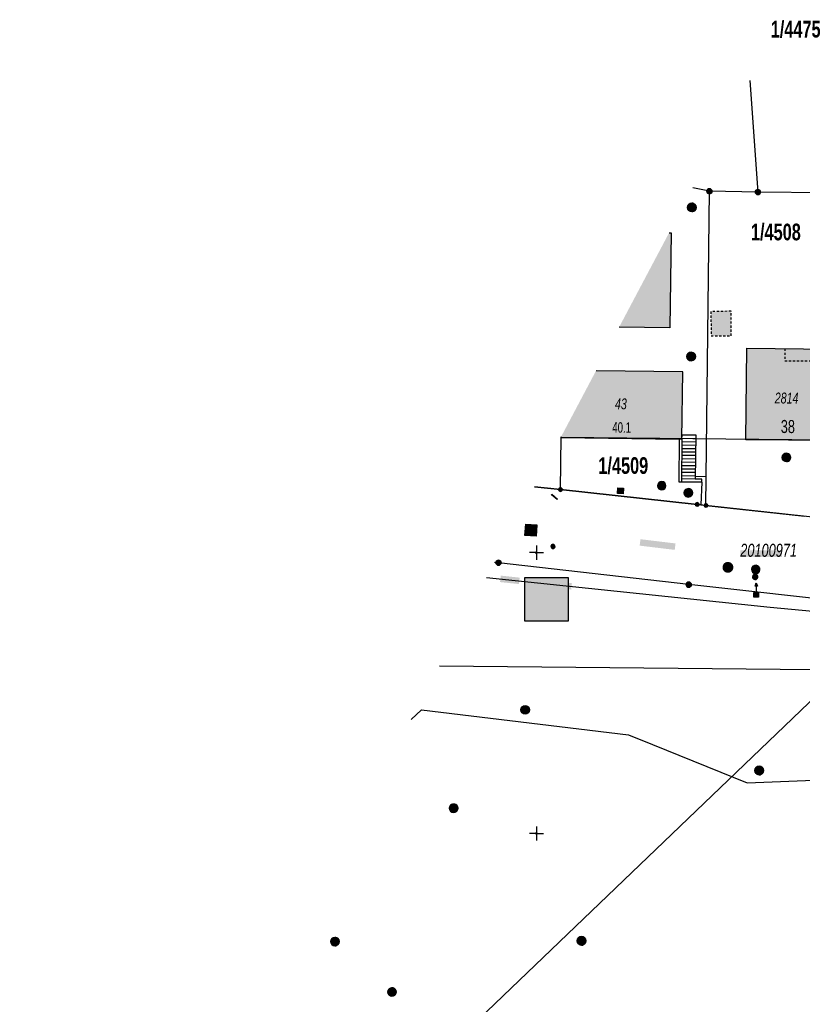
# Model space of a CAD drawing. Header units: metres. Extents: x 2695560 to 2696939, y 1260491 to 1262050.
# Tile 572 of 656: x 2695680 to 2695750, y 1261235 to 1261322. Entities that reach past the tile are written whole.
import ezdxf

# ---------------------------------------------------------------- set-up
doc = ezdxf.new("R2010")
doc.units = ezdxf.units.M
doc.linetypes.add('AUSGEZOGEN', pattern=[0])
doc.linetypes.add('VERDECKT2_S2', pattern=[0.36, 0.2, -0.16])
for name, color, linetype in [('XR$1$AV_Flächen (EO)', 7, 'AUSGEZOGEN'), ('XR$1$AV_Gebäudeflächen (BB)', 7, 'AUSGEZOGEN'), ('XR$1$AV_Gebäudeflächen (EO)', 7, 'AUSGEZOGEN'), ('XR$1$AV_Gebäudeflächen ut.', 7, 'AUSGEZOGEN'), ('XR$1$AV_Grenzpunkte', 7, 'AUSGEZOGEN'), ('XR$1$AV_Grundstück-Nr.', 7, 'AUSGEZOGEN'), ('XR$1$AV_Haus-Nr.', 7, 'AUSGEZOGEN'), ('XR$1$AV_Koordinatennetzpunkte', 7, 'AUSGEZOGEN'), ('XR$1$AV_Lagefixpunkt-Nr.', 7, 'AUSGEZOGEN'), ('XR$1$AV_Lagefixpunkte', 7, 'AUSGEZOGEN'), ('XR$1$AV_Linien (BB)', 7, 'AUSGEZOGEN'), ('XR$1$AV_Linien (EO)', 7, 'AUSGEZOGEN'), ('XR$1$AV_Linien (RL)', 7, 'AUSGEZOGEN'), ('XR$1$AV_Signalpunkte (RL)', 7, 'AUSGEZOGEN'), ('XR$1$AV_Versicherung-Nr.', 7, 'AUSGEZOGEN'), ('XR$1$AW_LK_Einlaufschacht alt', 24, 'AUSGEZOGEN'), ('XR$1$AW_LK_Schachtdeckel', 24, 'AUSGEZOGEN'), ('XR$1$Liegenschaftsgrenzen', 7, 'AUSGEZOGEN'), ('XR$1$PFAV', 255, 'AUSGEZOGEN'), ('XR$1$PFAW', 255, 'AUSGEZOGEN'), ('XR$1$PFWA', 255, 'AUSGEZOGEN'), ('XR$1$RP_Abstandslinie', 7, 'AUSGEZOGEN'), ('XR$1$WA_LK_Absperrarmatur', 171, 'AUSGEZOGEN'), ('XR$1$WA_LK_Hydrant', 171, 'AUSGEZOGEN'), ('XR$1$WA_LK_Piezometer', 171, 'AUSGEZOGEN'), ('XR$1$WA_LK_Rohrleitungsteil', 171, 'AUSGEZOGEN')]:
    doc.layers.add(name, color=color, linetype=linetype)
doc.styles.add('ARIAL', font='arial.ttf')

# ---------------------------------------------------------------- blocks, each defined once
blk = doc.blocks.new('COMPLEXOBJECT_612')
at = {"layer": 'XR$1$AV_Linien (BB)', "color": 7, "linetype": 'AUSGEZOGEN', "transparency": 33554687}
for p, q in [((5774.874, 11254.064), (5818.92, 11208.034)), ((5817.906, 11207.141), (5799.836, 11226.03)), ((5818.957, 11207.459), (5818.555, 11207.08))]:
    blk.add_line(p, q, dxfattribs=at)
blk.add_lwpolyline([(5686.237, 11172.151), (5729.039, 11213.077), (5771.648, 11253.966)], dxfattribs=at)
for centre, radius, start, end in [((5773.311, 11252.306), 2.349, 93.11377, 135.04649), ((5773.314, 11252.303), 2.353, 48.46277, 93.18973), ((5791.708, 11218.015), 11.433, 105.87436, 117.97565), ((5791.696, 11218.051), 11.395, 93.71727, 105.8637), ((5791.697, 11218.042), 11.404, 69.08991, 93.72043), ((5791.695, 11218.038), 11.408, 44.46829, 69.08596), ((5818.509, 11207.721), 0.516, 2.27837, 37.27769), ((5818.499, 11207.719), 0.527, 330.45392, 2.52399), ((5818.27, 11207.526), 0.53, 226.55873, 268.43421), ((5818.272, 11207.512), 0.516, 268.19216, 303.19181), ((5688.372, 11170.009), 3.024, 134.89412, 176.78812), ((5688.532, 11170.032), 3.183, 177.37865, 217.13042)]:
    blk.add_arc(centre, radius, start, end, dxfattribs=at)
blk = doc.blocks.new('BWAV16')
at = {"true_color": 0x000000, "transparency": 33554687}
blk.add_hatch(color=18, dxfattribs=at).paths.add_polyline_path([(-0.082, 0.59), (0.081, 0.59), (0, 0.835)])
at = {"layer": 'XR$1$PFAV', "transparency": 33554687}
blk.add_hatch(color=7, dxfattribs=at).paths.add_polyline_path([(-0.165, -0.165), (0.165, -0.165), (0.165, 0.165), (-0.165, 0.165)])
at = {"color": 7, "transparency": 33554687}
blk.add_line((0, 0.654), (0, 0.165), dxfattribs=at)
for points in [[(-0.082, 0.59), (0, 0.835), (0.081, 0.59), (-0.082, 0.59)], [(0.165, -0.165), (-0.165, -0.165), (-0.165, 0.165), (0.165, 0.165), (0.165, -0.165)]]:
    blk.add_lwpolyline(points, close=True, dxfattribs=at)
at = {"layer": 'XR$1$PFAV', "transparency": 33554687}
blk.add_lwpolyline([(-0.165, 0.165), (0.165, 0.165), (0.165, -0.165), (-0.165, -0.165), (-0.165, 0.165)], close=True, dxfattribs=at)
blk = doc.blocks.new('BWAV1')
at = {"layer": 'XR$1$PFAV', "transparency": 33554687}
blk.add_hatch(color=7, dxfattribs=at).paths.add_polyline_path([(0.67, 0), (0.66, 0.13), (0.62, 0.26), (0.55, 0.38), (0.46, 0.49), (0.35, 0.57), (0.23, 0.63), (0.1, 0.66), (-0.03, 0.67), (-0.17, 0.65), (-0.3, 0.6), (-0.41, 0.53), (-0.51, 0.44), (-0.59, 0.33), (-0.64, 0.2), (-0.67, 0.07), (-0.67, -0.07), (-0.64, -0.2), (-0.59, -0.33), (-0.51, -0.44), (-0.41, -0.53), (-0.3, -0.6), (-0.17, -0.65), (-0.03, -0.67), (0.1, -0.66), (0.23, -0.63), (0.35, -0.57), (0.46, -0.49), (0.55, -0.38), (0.62, -0.26), (0.66, -0.13)])
at = {"color": 7, "transparency": 33554687}
for radius, start, end in [(0.5, 91.1948, 268.8052), (0.326, 91.1948, 268.8052), (0.5, 268.8052, 91.1948), (0.326, 268.8052, 91.1948)]:
    blk.add_arc((0, 0), radius, start, end, dxfattribs=at)
at = {"layer": 'XR$1$PFAV', "transparency": 33554687}
blk.add_circle((0, 0), 0.5, dxfattribs=at)
blk = doc.blocks.new('BAV15')
at = {"layer": 'XR$1$PFAV', "transparency": 33554687}
blk.add_hatch(color=7, dxfattribs=at).paths.add_polyline_path([(0.5, 0), (0.49, 0.1), (0.46, 0.2), (0.41, 0.29), (0.34, 0.36), (0.26, 0.42), (0.17, 0.47), (0.08, 0.49), (-0.03, 0.5), (-0.13, 0.48), (-0.22, 0.45), (-0.31, 0.4), (-0.38, 0.33), (-0.44, 0.24), (-0.48, 0.15), (-0.5, 0.05), (-0.5, -0.05), (-0.48, -0.15), (-0.44, -0.24), (-0.38, -0.33), (-0.31, -0.4), (-0.22, -0.45), (-0.13, -0.48), (-0.03, -0.5), (0.08, -0.49), (0.17, -0.47), (0.26, -0.42), (0.34, -0.36), (0.41, -0.29), (0.46, -0.2), (0.49, -0.1)])
at = {"color": 7, "transparency": 33554687}
for start, end in [(90, 270), (270, 90)]:
    blk.add_arc((0, 0), 0.5, start, end, dxfattribs=at)
at = {"layer": 'XR$1$PFAV', "transparency": 33554687}
blk.add_circle((0, 0), 0.5, dxfattribs=at)
blk = doc.blocks.new('BAV2041')
at = {"color": 7, "transparency": 33554687}
for p, q in [((-0.05, 0), (-0.5, 0)), ((0, 0.5), (0, 0.05)), ((0.05, 0), (0.5, 0)), ((0, -0.05), (0, -0.5))]:
    blk.add_line(p, q, dxfattribs=at)
blk.add_circle((0, 0), 0.05, dxfattribs=at)
for start, end in [(90, 270), (270, 90)]:
    blk.add_arc((0, 0), 0.05, start, end, dxfattribs=at)
blk = doc.blocks.new('COMPLEXOBJECT_1441')
at = {"layer": 'XR$1$RP_Abstandslinie', "color": 7, "linetype": 'AUSGEZOGEN', "transparency": 33554687}
blk.add_line((5727.18, 11285.291), (5771.21, 11284.85), dxfattribs=at)
blk.add_arc((5771.829, 11344.847), 60, 269.40911, 303.66639, dxfattribs=at)
blk = doc.blocks.new('BAW2089')
at = {"layer": 'XR$1$PFAW', "transparency": 33554687}
blk.add_hatch(color=7, dxfattribs=at).paths.add_polyline_path([(-0.5, 0.5), (-0.5, -0.5), (0.5, -0.5), (0.5, 0.5)])
at = {"transparency": 33554687}
blk.add_lwpolyline([(-0.5, 0.5), (0.5, 0.5), (0.5, -0.5), (-0.5, -0.5), (-0.5, 0.5)], close=True, dxfattribs=at)
at = {"layer": 'XR$1$PFAW', "transparency": 33554687}
blk.add_lwpolyline([(-0.5, 0.5), (0.5, 0.5), (0.5, -0.5), (-0.5, -0.5), (-0.5, 0.5)], close=True, dxfattribs=at)
blk = doc.blocks.new('BAW2087')
at = {"lineweight": 25, "true_color": 0x000000, "transparency": 33554687}
h = blk.add_hatch(color=18, dxfattribs=at)
h.paths.add_polyline_path([(-0.5, 0.5), (-0.5, -0.5), (0.5, -0.5), (0.5, 0.5)])
h.paths.add_polyline_path([(0.337, -0.069), (0.316, -0.136), (0.282, -0.196), (0.237, -0.249), (0.182, -0.292), (0.119, -0.322), (0.052, -0.34), (-0.017, -0.343), (-0.086, -0.333), (-0.151, -0.309), (-0.21, -0.272), (-0.261, -0.224), (-0.301, -0.167), (-0.328, -0.103), (-0.342, -0.035), (-0.342, 0.035), (-0.328, 0.103), (-0.301, 0.167), (-0.261, 0.224), (-0.21, 0.272), (-0.151, 0.309), (-0.086, 0.333), (-0.017, 0.343), (0.052, 0.34), (0.119, 0.322), (0.182, 0.292), (0.237, 0.249), (0.282, 0.196), (0.316, 0.136), (0.337, 0.069), (0.344, 0)], flags=16)
at = {"layer": 'XR$1$PFAW', "lineweight": 25, "transparency": 33554687}
blk.add_hatch(color=7, dxfattribs=at).paths.add_polyline_path([(0.344, 0), (0.337, 0.069), (0.316, 0.136), (0.282, 0.196), (0.237, 0.249), (0.182, 0.292), (0.119, 0.322), (0.052, 0.34), (-0.017, 0.343), (-0.086, 0.333), (-0.151, 0.309), (-0.21, 0.272), (-0.261, 0.224), (-0.301, 0.167), (-0.328, 0.103), (-0.342, 0.035), (-0.342, -0.035), (-0.328, -0.103), (-0.301, -0.167), (-0.261, -0.224), (-0.21, -0.272), (-0.151, -0.309), (-0.086, -0.333), (-0.017, -0.343), (0.052, -0.34), (0.119, -0.322), (0.182, -0.292), (0.237, -0.249), (0.282, -0.196), (0.316, -0.136), (0.337, -0.069)])
at = {"lineweight": 25, "transparency": 33554687}
for p, q in [((-0.5, 0.5, 0.993), (0.5, 0.5, 0.993)), ((-0.5, -0.5, 0.993), (-0.5, 0.5, 0.993)), ((0.5, 0.5, 0.993), (0.5, -0.5, 0.993)), ((0.5, -0.5, 0.993), (-0.5, -0.5, 0.993))]:
    blk.add_line(p, q, dxfattribs=at)
blk.add_circle((0, 0), 0.344, dxfattribs=at)
at = {"layer": 'XR$1$PFAW', "lineweight": 25, "transparency": 33554687}
blk.add_line((-0.5, 0.5), (0.5, 0.5), dxfattribs=at)
at = {"layer": 'XR$1$PFAW', "color": 31, "lineweight": 25, "transparency": 33554687}
for p, q in [((-0.5, -0.5), (-0.5, 0.5)), ((0.5, 0.5), (0.5, -0.5)), ((0.5, -0.5), (-0.5, -0.5))]:
    blk.add_line(p, q, dxfattribs=at)
at = {"layer": 'XR$1$PFAW', "lineweight": 25, "transparency": 33554687}
blk.add_circle((0, 0), 0.344, dxfattribs=at)
blk = doc.blocks.new('BAW2090')
at = {"layer": 'XR$1$PFAW', "lineweight": 25, "transparency": 33554687}
blk.add_hatch(color=7, dxfattribs=at).paths.add_polyline_path([(0.5, 0), (0.49, 0.1), (0.46, 0.2), (0.41, 0.29), (0.34, 0.36), (0.26, 0.42), (0.17, 0.47), (0.08, 0.49), (-0.03, 0.5), (-0.13, 0.48), (-0.22, 0.45), (-0.31, 0.4), (-0.38, 0.33), (-0.44, 0.24), (-0.48, 0.15), (-0.5, 0.05), (-0.5, -0.05), (-0.48, -0.15), (-0.44, -0.24), (-0.38, -0.33), (-0.31, -0.4), (-0.22, -0.45), (-0.13, -0.48), (-0.03, -0.5), (0.08, -0.49), (0.17, -0.47), (0.26, -0.42), (0.34, -0.36), (0.41, -0.29), (0.46, -0.2), (0.49, -0.1)])
at = {"lineweight": 25, "transparency": 33554687}
for p, q in [((-0.18, 0.47), (-0.18, -0.47)), ((0.18, 0.47), (0.18, -0.47))]:
    blk.add_line(p, q, dxfattribs=at)
for start, end in [(90, 180), (180, 270), (0, 90), (270, 0)]:
    blk.add_arc((0, 0), 0.5, start, end, dxfattribs=at)
blk = doc.blocks.new('BAW2082')
at = {"layer": 'XR$1$PFAW', "transparency": 33554687}
blk.add_hatch(color=7, dxfattribs=at).paths.add_polyline_path([(0.51, 0), (0.5, 0.1), (0.47, 0.19), (0.42, 0.28), (0.35, 0.36), (0.27, 0.42), (0.18, 0.47), (0.08, 0.49), (-0.02, 0.5), (-0.12, 0.48), (-0.21, 0.45), (-0.3, 0.39), (-0.37, 0.32), (-0.43, 0.24), (-0.47, 0.15), (-0.49, 0.05), (-0.49, -0.05), (-0.47, -0.15), (-0.43, -0.25), (-0.37, -0.33), (-0.3, -0.4), (-0.21, -0.45), (-0.12, -0.49), (-0.02, -0.5), (0.08, -0.5), (0.18, -0.47), (0.27, -0.43), (0.35, -0.37), (0.42, -0.29), (0.47, -0.2), (0.5, -0.1)])
at = {"transparency": 33554687}
for start, end in [(91.1948, 268.8052), (268.8052, 91.1948)]:
    blk.add_arc((0.01, 0), 0.5, start, end, dxfattribs=at)
at = {"layer": 'XR$1$PFAW', "transparency": 33554687}
blk.add_circle((0.01, 0), 0.5, dxfattribs=at)
blk = doc.blocks.new('BAW2088')
at = {"layer": 'XR$1$PFAW', "transparency": 33554687}
blk.add_hatch(color=253, dxfattribs=at).paths.add_polyline_path([(0.51, 0), (0.5, 0.1), (0.47, 0.2), (0.42, 0.29), (0.35, 0.36), (0.27, 0.42), (0.18, 0.47), (0.09, 0.49), (-0.01, 0.5), (-0.11, 0.48), (-0.21, 0.45), (-0.3, 0.4), (-0.37, 0.33), (-0.43, 0.24), (-0.47, 0.15), (-0.49, 0.05), (-0.49, -0.05), (-0.47, -0.15), (-0.43, -0.24), (-0.37, -0.33), (-0.3, -0.4), (-0.21, -0.45), (-0.11, -0.48), (-0.01, -0.5), (0.09, -0.49), (0.18, -0.47), (0.27, -0.42), (0.35, -0.36), (0.42, -0.29), (0.47, -0.2), (0.5, -0.1)])
at = {"transparency": 33554687}
for start, end in [(91.1948, 268.8052), (268.8052, 91.1948)]:
    blk.add_arc((0.01, 0), 0.5, start, end, dxfattribs=at)
at = {"layer": 'XR$1$PFAW', "transparency": 33554687}
blk.add_circle((0.01, 0), 0.5, dxfattribs=at)
blk = doc.blocks.new('BWA2013')
at = {"true_color": 0x000000, "transparency": 33554687}
blk.add_hatch(color=18, dxfattribs=at).paths.add_polyline_path([(-0.29, -0.41), (0.35, 0.36), (0.29, 0.41), (-0.35, -0.36)])
at = {"transparency": 33554687}
blk.add_lwpolyline([(-0.29, -0.41), (-0.35, -0.36), (0.29, 0.41), (0.35, 0.36), (-0.29, -0.41)], close=True, dxfattribs=at)
blk = doc.blocks.new('BWA957')
at = {"true_color": 0x000000, "transparency": 33554687}
blk.add_hatch(color=18, dxfattribs=at).paths.add_polyline_path([(0.5, 0), (0.49, 0.1), (0.46, 0.2), (0.41, 0.29), (0.34, 0.36), (0.26, 0.42), (0.17, 0.47), (0.08, 0.49), (-0.03, 0.5), (-0.13, 0.48), (-0.22, 0.45), (-0.31, 0.4), (-0.38, 0.33), (-0.44, 0.24), (-0.48, 0.15), (-0.5, 0.05), (-0.5, -0.05), (-0.48, -0.15), (-0.44, -0.24), (-0.38, -0.33), (-0.31, -0.4), (-0.22, -0.45), (-0.13, -0.48), (-0.03, -0.5), (0.08, -0.49), (0.17, -0.47), (0.26, -0.42), (0.34, -0.36), (0.41, -0.29), (0.46, -0.2), (0.49, -0.1)])
at = {"transparency": 33554687}
for start, end in [(90, 180), (180, 270), (0, 90), (270, 0)]:
    blk.add_arc((0, 0), 0.5, start, end, dxfattribs=at)
blk = doc.blocks.new('BWA2009')
at = {"true_color": 0x000000, "transparency": 33554687}
blk.add_hatch(color=18, dxfattribs=at).paths.add_polyline_path([(0.33, 0), (0.33, 0.07), (0.31, 0.13), (0.27, 0.19), (0.23, 0.24), (0.18, 0.28), (0.12, 0.31), (0.05, 0.33), (-0.02, 0.33), (-0.08, 0.32), (-0.15, 0.3), (-0.2, 0.26), (-0.25, 0.22), (-0.29, 0.16), (-0.32, 0.1), (-0.33, 0.03), (-0.33, -0.03), (-0.32, -0.1), (-0.29, -0.16), (-0.25, -0.22), (-0.2, -0.26), (-0.15, -0.3), (-0.08, -0.32), (-0.02, -0.33), (0.05, -0.33), (0.12, -0.31), (0.18, -0.28), (0.23, -0.24), (0.27, -0.19), (0.31, -0.13), (0.33, -0.07)])
at = {"layer": 'XR$1$PFWA', "transparency": 33554687}
blk.add_hatch(color=7, dxfattribs=at).paths.add_polyline_path([(0.5, 0), (0.49, 0.1), (0.46, 0.2), (0.41, 0.29), (0.34, 0.36), (0.26, 0.42), (0.17, 0.47), (0.08, 0.49), (-0.03, 0.5), (-0.13, 0.48), (-0.22, 0.45), (-0.31, 0.4), (-0.38, 0.33), (-0.44, 0.24), (-0.48, 0.15), (-0.5, 0.05), (-0.5, -0.05), (-0.48, -0.15), (-0.44, -0.24), (-0.38, -0.33), (-0.31, -0.4), (-0.22, -0.45), (-0.13, -0.48), (-0.03, -0.5), (0.08, -0.49), (0.17, -0.47), (0.26, -0.42), (0.34, -0.36), (0.41, -0.29), (0.46, -0.2), (0.49, -0.1)])
at = {"transparency": 33554687}
blk.add_circle((0, 0), 0.333, dxfattribs=at)
for start, end in [(90, 180), (180, 270), (0, 90), (270, 0)]:
    blk.add_arc((0, 0), 0.5, start, end, dxfattribs=at)
at = {"layer": 'XR$1$PFWA', "transparency": 33554687}
blk.add_circle((0, 0), 0.5, dxfattribs=at)
blk = doc.blocks.new('BWA1376')
at = {"true_color": 0x000000, "transparency": 33554687}
h = blk.add_hatch(color=18, dxfattribs=at)
h.paths.add_polyline_path([(0.5, 0), (0.49, 0.1), (0.46, 0.2), (0.41, 0.29), (0.34, 0.36), (0.26, 0.42), (0.17, 0.47), (0.08, 0.49), (-0.03, 0.5), (-0.13, 0.48), (-0.22, 0.45), (-0.31, 0.4), (-0.38, 0.33), (-0.44, 0.24), (-0.48, 0.15), (-0.5, 0.05), (-0.5, -0.05), (-0.48, -0.15), (-0.44, -0.24), (-0.38, -0.33), (-0.31, -0.4), (-0.22, -0.45), (-0.13, -0.48), (-0.03, -0.5), (0.08, -0.49), (0.17, -0.47), (0.26, -0.42), (0.34, -0.36), (0.41, -0.29), (0.46, -0.2), (0.49, -0.1)])
h.paths.add_polyline_path([(0.33, 0.07), (0.33, 0), (0.33, -0.07), (0.31, -0.13), (0.27, -0.19), (0.23, -0.24), (0.18, -0.28), (0.12, -0.31), (0.05, -0.33), (-0.02, -0.33), (-0.08, -0.32), (-0.15, -0.3), (-0.2, -0.26), (-0.25, -0.22), (-0.29, -0.16), (-0.32, -0.1), (-0.33, -0.03), (-0.33, 0.03), (-0.32, 0.1), (-0.29, 0.16), (-0.25, 0.22), (-0.2, 0.26), (-0.15, 0.3), (-0.08, 0.32), (-0.02, 0.33), (0.05, 0.33), (0.12, 0.31), (0.18, 0.28), (0.23, 0.24), (0.27, 0.19), (0.31, 0.13)], flags=16)
at = {"layer": 'XR$1$PFWA', "transparency": 33554687}
blk.add_hatch(color=7, dxfattribs=at).paths.add_polyline_path([(0.5, 0), (0.49, 0.1), (0.46, 0.2), (0.41, 0.29), (0.34, 0.36), (0.26, 0.42), (0.17, 0.47), (0.08, 0.49), (-0.03, 0.5), (-0.13, 0.48), (-0.22, 0.45), (-0.31, 0.4), (-0.38, 0.33), (-0.44, 0.24), (-0.48, 0.15), (-0.5, 0.05), (-0.5, -0.05), (-0.48, -0.15), (-0.44, -0.24), (-0.38, -0.33), (-0.31, -0.4), (-0.22, -0.45), (-0.13, -0.48), (-0.03, -0.5), (0.08, -0.49), (0.17, -0.47), (0.26, -0.42), (0.34, -0.36), (0.41, -0.29), (0.46, -0.2), (0.49, -0.1)])
at = {"transparency": 33554687}
for radius in [0.5, 0.333]:
    blk.add_circle((0, 0), radius, dxfattribs=at)
blk = doc.blocks.new('BWA965')
at = {"layer": 'XR$1$PFWA', "transparency": 33554687}
blk.add_hatch(color=7, dxfattribs=at).paths.add_polyline_path([(0, 0.5), (-0.05, 0.5), (-0.1, 0.49), (-0.15, 0.48), (-0.2, 0.46), (-0.24, 0.44), (-0.29, 0.41), (-0.33, 0.38), (-0.36, 0.34), (-0.4, 0.31), (-0.42, 0.26), (-0.45, 0.22), (-0.47, 0.17), (-0.48, 0.13), (-0.49, 0.08), (-0.5, 0.03), (-0.5, -0.03), (-0.49, -0.08), (-0.48, -0.13), (-0.47, -0.17), (-0.45, -0.22), (-0.42, -0.26), (-0.4, -0.31), (-0.36, -0.34), (-0.33, -0.38), (-0.29, -0.41), (-0.24, -0.44), (-0.2, -0.46), (-0.15, -0.48), (-0.1, -0.49), (-0.05, -0.5), (0, -0.5), (0.05, -0.5), (0.1, -0.49), (0.15, -0.48), (0.2, -0.46), (0.24, -0.44), (0.29, -0.41), (0.33, -0.38), (0.36, -0.34), (0.4, -0.31), (0.42, -0.26), (0.45, -0.22), (0.47, -0.17), (0.48, -0.13), (0.49, -0.08), (0.5, -0.03), (0.5, 0.03), (0.49, 0.08), (0.48, 0.13), (0.47, 0.17), (0.45, 0.22), (0.42, 0.26), (0.4, 0.31), (0.36, 0.34), (0.33, 0.38), (0.29, 0.41), (0.24, 0.44), (0.2, 0.46), (0.15, 0.48), (0.1, 0.49), (0.05, 0.5)])
at = {"transparency": 33554687}
blk.add_line((0, 0.5), (0, -0.5), dxfattribs=at)
for start, end in [(90, 270), (270, 90)]:
    blk.add_arc((0, 0), 0.5, start, end, dxfattribs=at)

msp = doc.modelspace()

# ---------------------------------------------------------------- hatches: boundary and pattern name
at = {"transparency": 33554687}
for points in [[(2695735.235, 1261276.006), (2695735.166, 1261275.434), (2695738.287, 1261275.058), (2695738.356, 1261275.63)], [(2695744.121, 1261275.026), (2695744.121, 1261274.423), (2695747.848, 1261274.423), (2695747.848, 1261275.026)], [(2695722.792, 1261272.764), (2695722.731, 1261272.19), (2695724.416, 1261272.012), (2695724.477, 1261272.586)], [(2695724.94, 1261272.598), (2695724.94, 1261268.697), (2695728.794, 1261268.697), (2695728.794, 1261272.598)], [(2695727.146, 1261272.305), (2695727.085, 1261271.731), (2695729.064, 1261271.523), (2695729.125, 1261272.097)]]:
    msp.add_hatch(color=7, dxfattribs=at).paths.add_polyline_path(points)
at = {"layer": 'XR$1$AV_Gebäudeflächen (BB)', "true_color": 0xd2d2d2, "transparency": 33554687}
for points in [[(2695737.79, 1261303.305), (2695733.338, 1261294.899), (2695737.854, 1261294.826), (2695737.969, 1261303.302)], [(2695752.185, 1261284.81), (2695752.28, 1261292.94), (2695744.709, 1261293.014), (2695744.608, 1261284.869)]]:
    msp.add_hatch(color=254, dxfattribs=at).paths.add_polyline_path(points)
at = {"layer": 'XR$1$AV_Gebäudeflächen (EO)', "true_color": 0xebebeb, "transparency": 33554687}
msp.add_hatch(color=7, dxfattribs=at).paths.add_polyline_path([(2695741.524, 1261294.113), (2695743.324, 1261294.124), (2695743.311, 1261296.303), (2695741.511, 1261296.292)])
at = {"layer": 'XR$1$AV_Gebäudeflächen ut.', "true_color": 0xf5f5f5, "transparency": 33554687}
msp.add_hatch(color=7, dxfattribs=at).paths.add_polyline_path([(2695731.281, 1261291.013), (2695728.165, 1261285.129), (2695728.164, 1261285.057), (2695738.932, 1261284.906), (2695739.016, 1261290.905)])

# ---------------------------------------------------------------- linework, layer by layer
at = {"color": 24, "lineweight": -3, "transparency": 33554687}
msp.add_lwpolyline([(2695724.94, 1261272.598), (2695728.794, 1261272.598), (2695728.794, 1261268.697), (2695724.94, 1261268.697), (2695724.94, 1261272.598)], close=True, dxfattribs=at)
at = {"layer": 'XR$1$AV_Flächen (EO)', "color": 7, "linetype": 'AUSGEZOGEN', "transparency": 33554687}
for p, q in [((2695728.165, 1261285.129), (2695728.164, 1261285.057)), ((2695728.164, 1261285.057), (2695738.932, 1261284.906))]:
    msp.add_line(p, q, dxfattribs=at)
at = {"layer": 'XR$1$AV_Flächen (EO)', "color": 7, "linetype": 'VERDECKT2_S2', "transparency": 33554687}
msp.add_lwpolyline([(2695741.524, 1261294.113), (2695743.324, 1261294.124), (2695743.311, 1261296.303), (2695741.511, 1261296.292), (2695741.524, 1261294.113)], close=True, dxfattribs=at)
at = {"layer": 'XR$1$AV_Flächen (EO)', "color": 7, "linetype": 'AUSGEZOGEN', "transparency": 33554687}
msp.add_lwpolyline([(2695738.932, 1261284.906), (2695739.016, 1261290.905), (2695731.281, 1261291.013)], dxfattribs=at)
at = {"layer": 'XR$1$AV_Linien (BB)', "color": 7, "linetype": 'AUSGEZOGEN', "transparency": 33554687}
for points in [[(2695737.79, 1261303.305), (2695737.969, 1261303.302), (2695737.854, 1261294.826), (2695733.338, 1261294.899)], [(2695752.185, 1261284.81), (2695744.608, 1261284.869), (2695744.709, 1261293.014), (2695752.28, 1261292.94)], [(2695728.127, 1261285.057), (2695728.164, 1261285.057), (2695738.682, 1261284.909), (2695738.637, 1261281.115), (2695740.701, 1261281.091), (2695740.623, 1261279.061)], [(2695725.811, 1261280.685), (2695728.11, 1261280.43), (2695740.29, 1261279.1), (2695740.623, 1261279.061)], [(2695740.623, 1261279.061), (2695741.07, 1261279.01), (2695749.849, 1261278.047)], [(2695798.234, 1261272.418), (2695779.67, 1261269.68), (2695770.52, 1261269.04), (2695754.74, 1261270.27), (2695739.53, 1261271.96), (2695722.59, 1261273.91), (2695722.239, 1261273.939)], [(2695714.826, 1261259.94), (2695715.736, 1261260.81), (2695734.17, 1261258.596), (2695736.306, 1261257.713), (2695744.75, 1261254.314), (2695756.617, 1261254.78), (2695770.793, 1261258.735)]]:
    msp.add_lwpolyline(points, dxfattribs=at)
at = {"layer": 'XR$1$AV_Linien (EO)', "color": 7, "linetype": 'AUSGEZOGEN', "transparency": 33554687}
for p, q in [((2695738.932, 1261284.906), (2695738.887, 1261281.112)), ((2695738.93, 1261284.701), (2695740.151, 1261284.687)), ((2695738.933, 1261285.004), (2695740.154, 1261284.989)), ((2695738.919, 1261283.794), (2695740.14, 1261283.78)), ((2695738.922, 1261284.097), (2695740.144, 1261284.082)), ((2695738.926, 1261284.399), (2695740.147, 1261284.385)), ((2695738.908, 1261282.887), (2695740.129, 1261282.873)), ((2695738.912, 1261283.19), (2695740.133, 1261283.175)), ((2695738.915, 1261283.492), (2695740.136, 1261283.477)), ((2695738.897, 1261281.98), (2695740.119, 1261281.966)), ((2695738.901, 1261282.283), (2695740.122, 1261282.268)), ((2695738.904, 1261282.585), (2695740.126, 1261282.57)), ((2695740.111, 1261281.361), (2695738.89, 1261281.375)), ((2695738.894, 1261281.678), (2695740.115, 1261281.663))]:
    msp.add_line(p, q, dxfattribs=at)
at = {"layer": 'XR$1$AV_Linien (EO)', "color": 7, "linetype": 'VERDECKT2_S2', "transparency": 33554687}
msp.add_lwpolyline([(2695748.099, 1261292.976), (2695748.087, 1261291.906), (2695750.467, 1261291.88), (2695750.479, 1261292.95)], dxfattribs=at)
at = {"layer": 'XR$1$AV_Linien (EO)', "color": 7, "linetype": 'AUSGEZOGEN', "transparency": 33554687}
for points in [[(2695738.932, 1261284.906), (2695738.682, 1261284.909), (2695738.637, 1261281.115), (2695738.887, 1261281.112)], [(2695738.932, 1261284.906), (2695738.937, 1261285.306), (2695740.158, 1261285.292), (2695740.111, 1261281.361)], [(2695740.701, 1261281.091), (2695740.108, 1261281.097), (2695738.887, 1261281.112)], [(2695740.701, 1261281.091), (2695740.711, 1261281.354), (2695740.536, 1261281.356), (2695740.111, 1261281.361)], [(2695740.701, 1261281.091), (2695740.623, 1261279.061), (2695741.07, 1261279.01), (2695741.098, 1261281.57), (2695740.114, 1261281.581)]]:
    msp.add_lwpolyline(points, dxfattribs=at)
at = {"layer": 'XR$1$AV_Linien (RL)', "color": 7, "linetype": 'AUSGEZOGEN', "transparency": 33554687}
msp.add_lwpolyline([(2695721.533, 1261272.606), (2695746.772, 1261269.946), (2695762.63, 1261268.457), (2695767.734, 1261268.21), (2695771.116, 1261268.023), (2695779.105, 1261268.73), (2695785.639, 1261269.309), (2695791.381, 1261267.856), (2695795.528, 1261264.958), (2695802.42, 1261260.08), (2695804.476, 1261258.104), (2695808.593, 1261253.811)], dxfattribs=at)
at = {"layer": 'XR$1$Liegenschaftsgrenzen', "color": 7, "linetype": 'AUSGEZOGEN', "transparency": 33554687}
for p, q in [((2695744.961, 1261316.846), (2695745.7, 1261306.92)), ((2695741.38, 1261306.99), (2695739.905, 1261307.299)), ((2695741.07, 1261279.01), (2695741.38, 1261306.99)), ((2695745.7, 1261306.92), (2695741.38, 1261306.99)), ((2695752.4, 1261306.86), (2695745.7, 1261306.92)), ((2695728.11, 1261280.43), (2695728.165, 1261285.129)), ((2695728.11, 1261280.43), (2695725.811, 1261280.685)), ((2695752.11, 1261277.79), (2695741.07, 1261279.01)), ((2695759.077, 1261269.932), (2695679.949, 1261194.08))]:
    msp.add_line(p, q, dxfattribs=at)
for points in [[(2695741.07, 1261279.01), (2695740.29, 1261279.1), (2695728.11, 1261280.43)], [(2695759.077, 1261269.932), (2695754.74, 1261270.27), (2695739.53, 1261271.96), (2695722.59, 1261273.91), (2695722.239, 1261273.939)]]:
    msp.add_lwpolyline(points, dxfattribs=at)
at = {"layer": 'XR$1$RP_Abstandslinie', "color": 7, "linetype": 'AUSGEZOGEN', "transparency": 33554687}
msp.add_lwpolyline([(2695804.25, 1261268.25), (2695771.97, 1261264.16), (2695717.35, 1261264.707)], dxfattribs=at)

# ---------------------------------------------------------------- block references
at = {"layer": 'XR$1$AV_Grenzpunkte', "color": 7, "linetype": 'AUSGEZOGEN', "lineweight": -3, "transparency": 33554687}
for p, xscale, yscale in [((2695741.38, 1261306.99), 0.4549999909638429, 0.4549999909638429), ((2695745.7, 1261306.92), 0.4549999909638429, 0.4549999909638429), ((2695728.11, 1261280.43), 0.3249999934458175, 0.3249999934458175), ((2695740.29, 1261279.1), 0.3249999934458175, 0.3249999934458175), ((2695741.07, 1261279.01), 0.3249999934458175, 0.3249999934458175), ((2695722.59, 1261273.91), 0.4549999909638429, 0.4549999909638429), ((2695739.53, 1261271.96), 0.4549999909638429, 0.4549999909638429)]:
    msp.add_blockref('BAV15', p, dxfattribs=dict(at, xscale=xscale, yscale=yscale))
at = {"layer": 'XR$1$AV_Koordinatennetzpunkte', "color": 7, "linetype": 'AUSGEZOGEN', "lineweight": -3, "transparency": 33554687, "xscale": 1.25, "yscale": 1.25}
for p in [(2695725.97, 1261274.81), (2695725.97, 1261249.81)]:
    msp.add_blockref('BAV2041', p, dxfattribs=at)
at = {"layer": 'XR$1$AV_Lagefixpunkte', "color": 7, "linetype": 'AUSGEZOGEN', "lineweight": -3, "transparency": 33554687, "xscale": 0.7199999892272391, "yscale": 0.7199999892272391}
msp.add_blockref('BWAV1', (2695743.024, 1261273.502, 439.902), dxfattribs=at)
at = {"layer": 'XR$1$AV_Linien (BB)', "color": 7, "linetype": 'AUSGEZOGEN', "lineweight": -3, "transparency": 33554687}
msp.add_blockref('COMPLEXOBJECT_612', (2690000.97, 1249999.81), dxfattribs=at)
at = {"layer": 'XR$1$AV_Signalpunkte (RL)', "color": 7, "linetype": 'AUSGEZOGEN', "lineweight": -3, "transparency": 33554687, "xscale": 1.299999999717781, "yscale": 1.299999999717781}
msp.add_blockref('BWAV16', (2695745.544, 1261271.051), dxfattribs=at)
at = {"layer": 'XR$1$AW_LK_Einlaufschacht alt', "color": 24, "linetype": 'AUSGEZOGEN', "lineweight": -3, "transparency": 33554687, "xscale": 0.5000000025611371, "yscale": 0.5000000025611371, "rotation": 357.413228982}
msp.add_blockref('BAW2089', (2695733.455, 1261280.308), dxfattribs=at)
at = {"layer": 'XR$1$AW_LK_Schachtdeckel', "color": 24, "linetype": 'AUSGEZOGEN', "lineweight": -3, "transparency": 33554687, "xscale": 0.7499999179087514, "yscale": 0.7499999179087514}
for p in [(2695739.802, 1261305.559), (2695739.739, 1261292.278), (2695748.228, 1261283.29), (2695708.017, 1261240.171)]:
    msp.add_blockref('BAW2082', p, dxfattribs=at)
at = {"layer": 'XR$1$AW_LK_Schachtdeckel', "color": 24, "linetype": 'AUSGEZOGEN', "lineweight": -3, "transparency": 33554687}
for name, p, xscale, yscale, rotation in [('BAW2090', (2695737.13, 1261280.77), 0.7499999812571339, 0.7499999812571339, 90), ('BAW2082', (2695739.506, 1261280.137), 0.7499999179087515, 0.7499999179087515, 205.653258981), ('BAW2088', (2695745.806, 1261255.41), 0.7578193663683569, 0.7578193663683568, 223.7890977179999), ('BAW2088', (2695718.593, 1261252.041), 0.7578193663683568, 0.7578193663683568, 43.789097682), ('BAW2088', (2695729.983, 1261240.242), 0.7578193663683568, 0.7578193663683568, 223.789097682)]:
    msp.add_blockref(name, p, dxfattribs=dict(at, xscale=xscale, yscale=yscale, rotation=rotation))
at = {"layer": 'XR$1$AW_LK_Schachtdeckel', "color": 24, "linetype": 'AUSGEZOGEN', "lineweight": -3, "transparency": 33554687, "rotation": 356.448393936}
msp.add_blockref('BAW2087', (2695725.481, 1261276.806), dxfattribs=at)
at = {"layer": 'XR$1$RP_Abstandslinie', "color": 7, "linetype": 'AUSGEZOGEN', "lineweight": -3, "transparency": 33554687}
msp.add_blockref('COMPLEXOBJECT_1441', (2690000.97, 1249999.81), dxfattribs=at)
at = {"layer": 'XR$1$WA_LK_Absperrarmatur', "color": 171, "linetype": 'AUSGEZOGEN', "lineweight": -3, "transparency": 33554687}
for p, xscale, yscale, rotation in [((2695727.448, 1261275.361), 0.3749999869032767, 0.3749999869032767, 88.30859374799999), ((2695745.45, 1261272.652), 0.475528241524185, 0.475528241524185, 85.659179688)]:
    msp.add_blockref('BWA965', p, dxfattribs=dict(at, xscale=xscale, yscale=yscale, rotation=rotation))
at = {"layer": 'XR$1$WA_LK_Hydrant', "color": 171, "linetype": 'AUSGEZOGEN', "lineweight": -3, "transparency": 33554687, "xscale": 0.7499999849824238, "yscale": 0.7499999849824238}
for name, p, rotation in [('BWA957', (2695745.5, 1261273.31), 85.659225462), ('BWA2009', (2695713.112, 1261235.684), 133.406495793)]:
    msp.add_blockref(name, p, dxfattribs=dict(at, rotation=rotation))
at = {"layer": 'XR$1$WA_LK_Piezometer', "color": 171, "linetype": 'AUSGEZOGEN', "lineweight": -3, "transparency": 33554687, "xscale": 0.7499999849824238, "yscale": 0.7499999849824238}
msp.add_blockref('BWA1376', (2695724.97, 1261260.81), dxfattribs=at)
at = {"layer": 'XR$1$WA_LK_Rohrleitungsteil', "color": 171, "linetype": 'AUSGEZOGEN', "lineweight": -3, "transparency": 33554687, "xscale": 0.6499999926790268, "yscale": 0.649999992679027, "rotation": 88.30761718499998}
msp.add_blockref('BWA2013', (2695727.578, 1261279.77), dxfattribs=at)

# ---------------------------------------------------------------- texts
at = {"layer": 'XR$1$AV_Grundstück-Nr.', "color": 7, "transparency": 33554687, "char_height": 1.48491, "width": 4.98214, "attachment_point": 5, "style": 'ARIAL'}
for s, insert in [('\\A1;{\\fArial|i0|b1;\\H1.484908;\\W0.700000;\\C7;1/4475}\\P', (2695749.058, 1261321.406)), ('\\A1;{\\fArial|i0|b1;\\H1.484908;\\W0.700000;\\C7;1/4508}\\P', (2695747.294, 1261303.345)), ('\\A1;{\\fArial|i0|b1;\\H1.484908;\\W0.700000;\\C7;1/4509}\\P', (2695733.704, 1261282.549))]:
    msp.add_mtext(s, dxfattribs=dict(at, insert=insert))
at = {"layer": 'XR$1$AV_Haus-Nr.', "color": 7, "transparency": 33554687, "style": 'ARIAL'}
for s, insert, char_height, width, attachment_point, rotation in [('\\W0.66;40.1', (2695733.555, 1261285.481), 0.92968, 2.03566, 8, 359.1981), ('\\W0.70;38', (2695748.362, 1261286.034), 1.1621, 1.68109, 5, 359.5536)]:
    msp.add_mtext(s, dxfattribs=dict(at, insert=insert, char_height=char_height, width=width, attachment_point=attachment_point, rotation=rotation))
at = {"layer": 'XR$1$AV_Lagefixpunkt-Nr.', "color": 7, "transparency": 33554687, "insert": (2695744.121, 1261274.423), "char_height": 1.1621, "width": 5.49745, "attachment_point": 7, "style": 'ARIAL'}
msp.add_mtext('\\A1;{\\fArial|i1|b0;\\H1.162102;\\W0.700000;\\C7;20100971}\\P', dxfattribs=at)
at = {"layer": 'XR$1$AV_Versicherung-Nr.', "color": 7, "transparency": 33554687, "char_height": 0.96842, "attachment_point": 5, "style": 'ARIAL'}
for s, insert, width, rotation in [('\\A1;{\\fArial|i1|b0;\\H0.968418;\\W0.700000;\\C7;2814}\\P', (2695748.25, 1261288.57), 2.45636, 359.5536), ('\\A1;{\\fArial|i1|b0;\\H0.968418;\\W0.700000;\\C7;43}\\P', (2695733.492, 1261288.057), 1.40091, 359.1981)]:
    msp.add_mtext(s, dxfattribs=dict(at, insert=insert, width=width, rotation=rotation))

doc.saveas('drawing.dxf')
